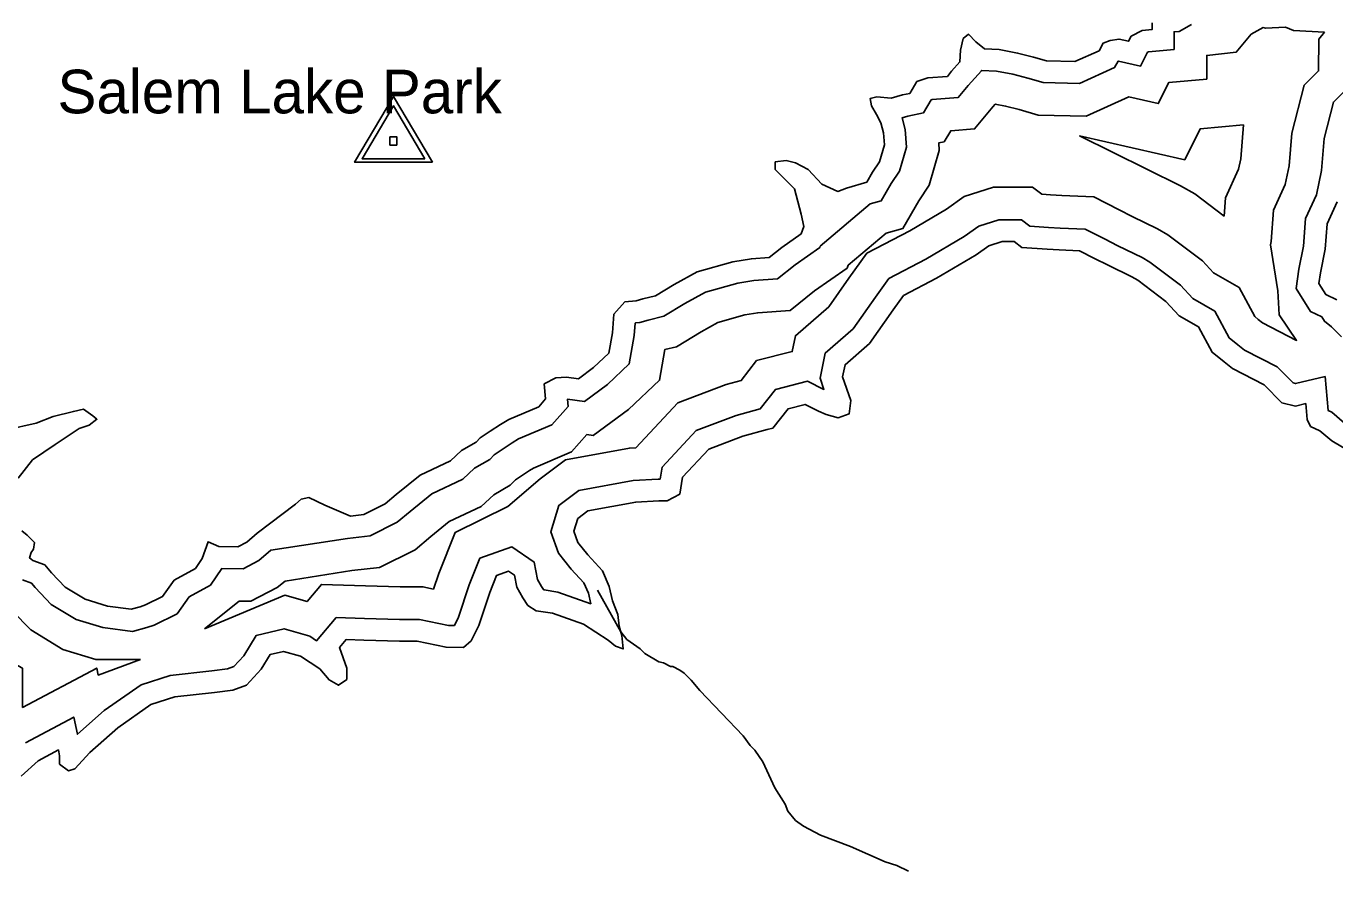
# Model space of a CAD drawing. Extents: x 1547597 to 1699558, y 810033 to 920809.
# Drawn here: x 1651146 to 1655644, y 855654 to 858558 of the extents above; entities that cross this region are included whole.
import ezdxf

# ---------------------------------------------------------------- set-up
doc = ezdxf.new("R2010")
doc.units = 0
for name, color, linetype in [('Exist Boundary Land Use Park Urban  Label', 7, 'Continuous'), ('Exist Hydrographic Buffer Line', 7, 'Continuous'), ('Exist Hydrographic Lake Shore', 7, 'Continuous'), ('Exist Hydrographic Misc Water Feature', 7, 'Continuous'), ('Exist Survey Geodetic Marker CELL', 7, 'Continuous')]:
    doc.layers.add(name, color=color, linetype=linetype)

msp = doc.modelspace()

# ---------------------------------------------------------------- linework, layer by layer
at = {"layer": 'Exist Hydrographic Buffer Line'}
for points in [[(1655151.5, 858563.8), (1655108.8, 858539.7), (1655091.6, 858538.4), (1655091.6, 858478), (1655003.4, 858470), (1654999.9, 858468.1), (1654975.9, 858420.2), (1654900.3, 858437.2), (1654899, 858437), (1654886.8, 858415.2), (1654766.2, 858361.1), (1654641.9, 858363.8), (1654588.8, 858379.4), (1654537, 858392.3), (1654480.9, 858403.5), (1654429.1, 858405.7), (1654429, 858404.4), (1654383.7, 858354.1), (1654349.7, 858312.8), (1654260.4, 858305.7), (1654257.1, 858304.6), (1654230.2, 858260.1), (1654176.1, 858248.8), (1654156.9, 858242.9), (1654166.7, 858202.6), (1654171.4, 858141.6), (1654147.4, 858059.2), (1654119.1, 858016.8), (1654085.1, 857957.7), (1654047.3, 857946.8), (1653875, 857801.2), (1653873.5, 857796.8), (1653788.6, 857737.4), (1653728.8, 857689.3), (1653647.5, 857683.7), (1653591.7, 857674.4), (1653481, 857642.9), (1653410.4, 857604.3), (1653337.9, 857560.6), (1653284.3, 857547.5), (1653255.3, 857539.6), (1653240.5, 857538.4), (1653238.7, 857536.3), (1653235.2, 857494.4), (1653218.9, 857396.5), (1653144.2, 857326.3), (1653064.5, 857267.7), (1653006.3, 857275.2), (1653008.3, 857250.4), (1652952.7, 857187.2), (1652838.4, 857138.6), (1652815.8, 857125.2), (1652782.5, 857103), (1652755, 857084.6), (1652739.5, 857067.9), (1652687, 857037.8), (1652646.7, 857000.9), (1652540, 856950.2), (1652465.8, 856889.5), (1652421.2, 856852.3), (1652328, 856806), (1652249.9, 856797), (1651987.2, 856756.1), (1651946.1, 856721.1), (1651891.3, 856692.7), (1651817.9, 856693.3), (1651780, 856636.4), (1651705.8, 856595.5), (1651664.4, 856537.9), (1651585.3, 856499), (1651560.4, 856490.2), (1651511.5, 856477.2), (1651409.1, 856490.5), (1651317.9, 856518.3), (1651232.1, 856570.1), (1651176.5, 856628.2), (1651164.3, 856643.2), (1651133.6, 856654.5)], [(1655608.1, 858537.4), (1655502.2, 858543.1), (1655474.5, 858554.5), (1655405.2, 858551.4), (1655397.3, 858552.9), (1655356.6, 858530.7), (1655305.2, 858469), (1655203.6, 858457.1), (1655203.6, 858375.7), (1655073, 858363.9), (1655036.9, 858291.6), (1654935.8, 858314.4), (1654789, 858248.5), (1654624.6, 858252.1), (1654559.4, 858271.3), (1654512.4, 858283), (1654476.9, 858290.1), (1654468.6, 858281), (1654406, 858204.9), (1654323.8, 858198.4), (1654300.7, 858160.4), (1654282.6, 858156.6), (1654284.6, 858129.9), (1654250.2, 858011.4), (1654214.3, 857957.7), (1654159.6, 857862.6), (1654101.3, 857845.8), (1653971.3, 857735.9), (1653968.1, 857726.2), (1653855.8, 857647.8), (1653771.6, 857580), (1653660.6, 857572.4), (1653616.3, 857565), (1653523.7, 857538.6), (1653466.2, 857507.2), (1653381, 857455.8), (1653340.7, 857446), (1653323.2, 857340.8), (1653216, 857240), (1653094.7, 857150.9), (1653072.5, 857153.8), (1653020, 857094.2), (1652889.1, 857038.4), (1652875.5, 857030.4), (1652844.7, 857009.8), (1652828.1, 856998.7), (1652810, 856979.3), (1652753.6, 856946.9), (1652710, 856906.9), (1652600.3, 856854.9), (1652537.1, 856803.1), (1652482.8, 856757.8), (1652360.3, 856697), (1652264.9, 856686), (1652035.7, 856650.3), (1652009, 856627.5), (1651918.1, 856580.5), (1651877.6, 856580.8), (1651759, 856486.3)], [(1651759, 856486.3), (1652035, 856601.9), (1652111.3, 856579.7), (1652160.9, 856638.7), (1652312.5, 856633.5), (1652431.1, 856630.4), (1652509.3, 856630.4), (1652545.9, 856622.7), (1652563.8, 856675.8), (1652620.3, 856817), (1652801.8, 856906.6), (1652913.1, 857002), (1652999.1, 857067.1), (1653219.3, 857107.5), (1653241, 857108.6), (1653385.2, 857263), (1653551.7, 857326), (1653603.6, 857340.2), (1653656.5, 857408.1), (1653779, 857439.3), (1653790.1, 857493.5), (1653904.4, 857593.3), (1653974, 857691.6), (1654035.1, 857776.9), (1654183.6, 857854.6), (1654309.2, 857928.6), (1654369.9, 857971.7), (1654470.8, 858004.6), (1654604.8, 858004.6), (1654637.3, 857979.9), (1654666.7, 857977.8), (1654705.4, 857975.8), (1654815.2, 857970.8), (1654902.4, 857926.3), (1654947.9, 857903.5), (1655034.6, 857860.8), (1655069.6, 857840.5), (1655189.4, 857750.8), (1655227, 857709.7), (1655314.8, 857659.5), (1655368.6, 857559.4), (1655380.6, 857549.8), (1655394.9, 857538.2), (1655512.5, 857477.7), (1655452.8, 857565.1), (1655448.6, 857647.7), (1655423.3, 857806.6), (1655425.5, 857817.1), (1655433.4, 857925.2), (1655473.6, 858013), (1655487.1, 858077.4), (1655496.5, 858190.1), (1655538.4, 858354.5), (1655587.9, 858404), (1655588.7, 858513.7), (1655608.1, 858537.4)], [(1655666.4, 857490), (1655632.3, 857524.1), (1655608.9, 857543.1), (1655599.2, 857558.4), (1655560.4, 857576.7), (1655511.6, 857656.5), (1655520.2, 857722.1), (1655536.7, 857801.5), (1655543.7, 857896.9), (1655580.7, 857977.7), (1655598.2, 858061.3), (1655607.3, 858171.5), (1655639.3, 858297), (1655687.2, 858344.9)], [(1655330.2, 858218.6), (1655181.4, 858205), (1655128.3, 858098.7), (1654766.5, 858180.4)], [(1654766.5, 858180.4), (1655113.9, 858009), (1655162.3, 857980.9), (1655263.5, 857905.2), (1655268.1, 857967.7), (1655313.1, 858065.8), (1655320.5, 858101.6), (1655330.2, 858218.6)], [(1651143.3, 856094.4), (1651309.5, 856182.6), (1651321.9, 856123.5), (1651414.5, 856204.9), (1651540.9, 856293.7), (1651640.5, 856326), (1651784.5, 856341.6), (1651838.2, 856347.9), (1651859.7, 856356.2), (1651893.8, 856393.1), (1651936.9, 856463), (1652032.3, 856486), (1652120.4, 856460.4), (1652144.3, 856444.8), (1652211.5, 856524.9), (1652309.1, 856521.5), (1652429.6, 856518.4), (1652497.8, 856518.4), (1652597.4, 856497.6), (1652617.7, 856497.2), (1652631.6, 856526.2), (1652668.9, 856637.1), (1652705.5, 856728.6), (1652814.7, 856767.8), (1652891.4, 856715.2), (1652903.8, 856655.2), (1652916.8, 856631.2), (1652923.8, 856620.8), (1652925.9, 856619.5), (1652973.6, 856612.3), (1653086.5, 856572.4), (1653078.2, 856608), (1653062.5, 856643.5), (1653019.5, 856691.1), (1652975.3, 856746), (1652948.7, 856819.8), (1652977.3, 856910.1), (1653045.5, 856961.8), (1653232.4, 856996), (1653318.6, 857000.6), (1653325, 857000.6), (1653331.8, 857041.7), (1653449.2, 857167.4), (1653586.4, 857219.3), (1653669.2, 857242), (1653721.3, 857309), (1653831.5, 857337.1), (1653888.1, 857308.8), (1653874.5, 857347.6), (1653892.2, 857433.9), (1653988.2, 857517.8), (1654065.2, 857626.6), (1654110.6, 857690), (1654238, 857756.6), (1654370.2, 857834.5), (1654420.9, 857870.5), (1654488.6, 857892.6), (1654567.1, 857892.6), (1654595.9, 857870.6), (1654659.8, 857866), (1654700, 857863.9), (1654785.9, 857860), (1654852, 857826.3), (1654898.1, 857803.2), (1654981.7, 857762), (1655007.8, 857746.9), (1655113.8, 857667.5), (1655156.2, 857621.2), (1655231.4, 857578.2), (1655280.8, 857486.1), (1655310.4, 857462.6), (1655333.2, 857444), (1655445.7, 857386.1), (1655500.7, 857331.1), (1655509.2, 857328.9), (1655610.3, 857353.4), (1655621.5, 857236.3), (1655633.4, 857230.7), (1655677.6, 857193.4)], [(1651538.8, 856380.4), (1651385.3, 856380.6), (1651272, 856415.3), (1651161.5, 856481.9), (1651098, 856548.3)], [(1649898, 855601.4), (1649977.7, 855687.6), (1650059.5, 855714.3), (1650116.7, 855748.1), (1650232.7, 855798.1), (1650245.9, 855811.9), (1650258.4, 855831.6), (1650241.2, 855915.4), (1650243.8, 856015.2), (1650239.4, 856160.7), (1650283, 856331.9), (1650434, 856399.7), (1650534.1, 856422.7), (1650763.2, 856430.3), (1650789.3, 856440.9), (1650926.4, 856462.9), (1651133.4, 856350.1), (1651133.4, 856216), (1651388.4, 856351.2), (1651393.5, 856327), (1651538.8, 856380.4)]]:
    msp.add_lwpolyline(points, dxfattribs=at)
at = {"layer": 'Exist Hydrographic Lake Shore'}
for points in [[(1655016.6, 858569.8), (1655016.6, 858546.5), (1654981.7, 858543.3), (1654943.6, 858523.2), (1654935.1, 858506.3), (1654902.3, 858513.7), (1654871.6, 858508.4), (1654848.3, 858499.9), (1654833.5, 858473.5), (1654750.9, 858436.4), (1654653.5, 858438.5), (1654608.5, 858451.8), (1654553.5, 858465.5), (1654489.9, 858478.2), (1654440.2, 858480.3), (1654410.5, 858503.6), (1654385.1, 858530.1), (1654366.1, 858515.3), (1654357.6, 858475), (1654355.5, 858434.8), (1654326.9, 858403.1), (1654312.1, 858385.1), (1654245.4, 858379.8), (1654207.3, 858367.1), (1654182.9, 858326.8), (1654157.5, 858321.5), (1654119.4, 858309.9), (1654070.2, 858314.7), (1654046.9, 858309.4), (1654051.1, 858283.9), (1654069.1, 858254.3), (1654083.9, 858225.7), (1654092.4, 858190.8), (1654095.6, 858149.5), (1654078.6, 858091.3), (1654055.3, 858056.3), (1654035.2, 858021.4), (1653965.3, 858001.3), (1653935.7, 857989.6), (1653880.6, 858015), (1653834.1, 858064.8), (1653790.7, 858088.1), (1653757.8, 858096.6), (1653720.8, 858091.3), (1653720.8, 858064.8), (1653786.4, 857998.1), (1653809.7, 857911.3), (1653818.7, 857869.5), (1653810.2, 857844.1), (1653743.5, 857797.5), (1653700.1, 857762.5), (1653638.7, 857758.3), (1653575.2, 857747.7), (1653452.4, 857712.8), (1653373, 857669.4), (1653308.9, 857630.7), (1653265.5, 857620.1), (1653242.2, 857613.8), (1653204.1, 857610.6), (1653166, 857567.2), (1653160.7, 857503.7), (1653149.1, 857433.8), (1653096.1, 857384), (1653044.3, 857345.9), (1653003, 857351.2), (1652965.9, 857349.1), (1652926.7, 857327.9), (1652931, 857276.1), (1652907.7, 857249.6), (1652804.5, 857205.6), (1652775.9, 857188.7), (1652740.9, 857165.4), (1652706, 857142.1), (1652692.2, 857127.3), (1652642.5, 857098.7), (1652604.4, 857063.8), (1652499.6, 857014), (1652418, 856947.3), (1652379.9, 856915.6), (1652306.3, 856879), (1652260.8, 856873.7), (1652172.9, 856910.8), (1652117.9, 856937.3), (1652091.4, 856932), (1652071.3, 856915), (1651940, 856814.5), (1651904, 856783.8), (1651873.3, 856767.9), (1651808.2, 856768.4), (1651771.2, 856785.3), (1651751, 856728.2), (1651727.8, 856693.2), (1651654.7, 856653), (1651614.5, 856596.9), (1651556.2, 856568.3), (1651538.2, 856561.9), (1651506.5, 856553.5), (1651425, 856564.1), (1651348.7, 856587.4), (1651279.4, 856629.2), (1651232.8, 856677.9), (1651209.5, 856706.5), (1651169.3, 856721.3), (1651157.6, 856729.8), (1651162.9, 856747.8), (1651171.4, 856759.4), (1651174.6, 856782.7), (1651149.2, 856808.1), (1651131.2, 856822.9)], [(1655650.8, 857617), (1655612.7, 857635), (1655589.4, 857673.1), (1655594.2, 857709.6), (1655611.1, 857791.1), (1655617.5, 857877.9), (1655652.4, 857954.2)], [(1651128.5, 855979.7), (1651186.7, 856032.6), (1651256.6, 856069.6), (1651260.9, 856049.5), (1651260.9, 856020.9), (1651291.6, 855997.7), (1651312.7, 856005.1), (1651364.6, 856061.2), (1651461, 856145.9), (1651574.8, 856225.8), (1651656.3, 856252.3), (1651792.9, 856267.1), (1651856.4, 856274.5), (1651903, 856292.5), (1651953.8, 856347.6), (1651984.5, 856397.3), (1652030.5, 856408.4), (1652088.8, 856391.5), (1652155.5, 856348.1), (1652187.2, 856310), (1652219, 856292), (1652248.6, 856312.1), (1652248.6, 856350.2), (1652223.2, 856422.2), (1652245.5, 856448.7), (1652306.9, 856446.5), (1652428.6, 856443.4), (1652490, 856443.4), (1652589, 856422.7), (1652649.4, 856421.7), (1652675.8, 856445), (1652701.2, 856497.9), (1652739.4, 856611.2), (1652762.6, 856669.4), (1652803.9, 856684.2), (1652824.1, 856670.5), (1652832.5, 856629.2), (1652852.6, 856592.1), (1652870.6, 856565.7), (1652899.2, 856547.7), (1652955.3, 856539.2), (1653061.7, 856501.6), (1653146.4, 856446.5), (1653171.8, 856426.4), (1653198.3, 856416.9), (1653193, 856463.5), (1653184.5, 856495.3), (1653179.2, 856535.5), (1653161.3, 856582.1), (1653149.6, 856631.8), (1653126.3, 856684.8), (1653076.6, 856739.8), (1653041.6, 856783.2), (1653027.9, 856821.3), (1653041.6, 856864.7), (1653076.6, 856891.2), (1653241.2, 856921.4), (1653320.6, 856925.6), (1653349.2, 856925.6), (1653392.6, 856948.9), (1653402.1, 857007.1), (1653492.1, 857103.5), (1653609.6, 857147.9), (1653692.7, 857170.7), (1653712.8, 857176), (1653764.7, 857242.7), (1653822.9, 857257.5), (1653869.5, 857234.2), (1653896, 857222.6), (1653937.3, 857210.9), (1653974.3, 857224.7), (1653980.7, 857271.3), (1653952.1, 857352.8), (1653960.6, 857394.1), (1654044.2, 857467.1), (1654126.3, 857583.1), (1654161.2, 857631.8), (1654274.5, 857691.1), (1654411.1, 857771.5), (1654455, 857802.8), (1654500.5, 857817.6), (1654541.8, 857817.6), (1654568.3, 857797.5), (1654655.1, 857791.1), (1654696.4, 857789), (1654766.3, 857785.8), (1654818.1, 857759.4), (1654864.7, 857736.1), (1654946.2, 857695.8), (1654966.4, 857684.2), (1655063.2, 857611.7), (1655108.8, 857561.9), (1655175.5, 857523.8), (1655222, 857437), (1655263.3, 857404.2), (1655291.9, 857380.9), (1655401, 857324.8), (1655462.4, 857263.3), (1655508.9, 857251.7), (1655543.9, 857260.2), (1655549.2, 857205.1), (1655560.8, 857181.8), (1655592.6, 857167), (1655633.9, 857132.1), (1655706.9, 857088.7)], [(1651117.9, 857003.4), (1651167.7, 857067), (1651246, 857119.9), (1651327.6, 857174.9), (1651362.5, 857186.6), (1651389, 857206.7), (1651375.2, 857218.4), (1651343.4, 857241.6), (1651308.5, 857233.2), (1651238.6, 857216.2), (1651180.4, 857192.9), (1651078.8, 857169.7)]]:
    msp.add_lwpolyline(points, dxfattribs=at)
at = {"layer": 'Exist Hydrographic Misc Water Feature'}
msp.add_lwpolyline([(1654178.4, 855652.3), (1654138.6, 855672.6), (1654098.8, 855684.9), (1653979.2, 855737.8), (1653875.6, 855776.6), (1653817.8, 855807.1), (1653790.1, 855827.3), (1653764.3, 855859.5), (1653754.5, 855883.5), (1653718.9, 855939.8), (1653677.6, 856028.1), (1653649.9, 856068.3), (1653634, 856084.3), (1653610.3, 856118.5), (1653461.6, 856273.6), (1653431.8, 856309.8), (1653408, 856334), (1653392.1, 856344.1), (1653368.2, 856356.3), (1653360.2, 856356.3), (1653336.3, 856368.6), (1653320.4, 856372.7), (1653272.6, 856401.1), (1653256.7, 856417.1), (1653211, 856449.5), (1653189.3, 856475.6), (1653109.2, 856619.3)], dxfattribs=at)
at = {"layer": 'Exist Survey Geodetic Marker CELL'}
for points in [[(1652542.1, 858090.1), (1652408.1, 858316.2), (1652274.7, 858090.1)], [(1652516.2, 858102.2), (1652300.6, 858102.2), (1652408.1, 858284.4)], [(1652420.4, 858148.8), (1652420.4, 858177.1), (1652396.2, 858177.1), (1652396.2, 858148.8)]]:
    msp.add_lwpolyline(points, close=True, dxfattribs=at)

# ---------------------------------------------------------------- texts
at = {"layer": 'Exist Boundary Land Use Park Urban  Label'}
msp.add_text('Salem Lake Park', height=150, dxfattribs=at).set_placement((1651253.5, 858258.2))

doc.saveas('drawing.dxf')
